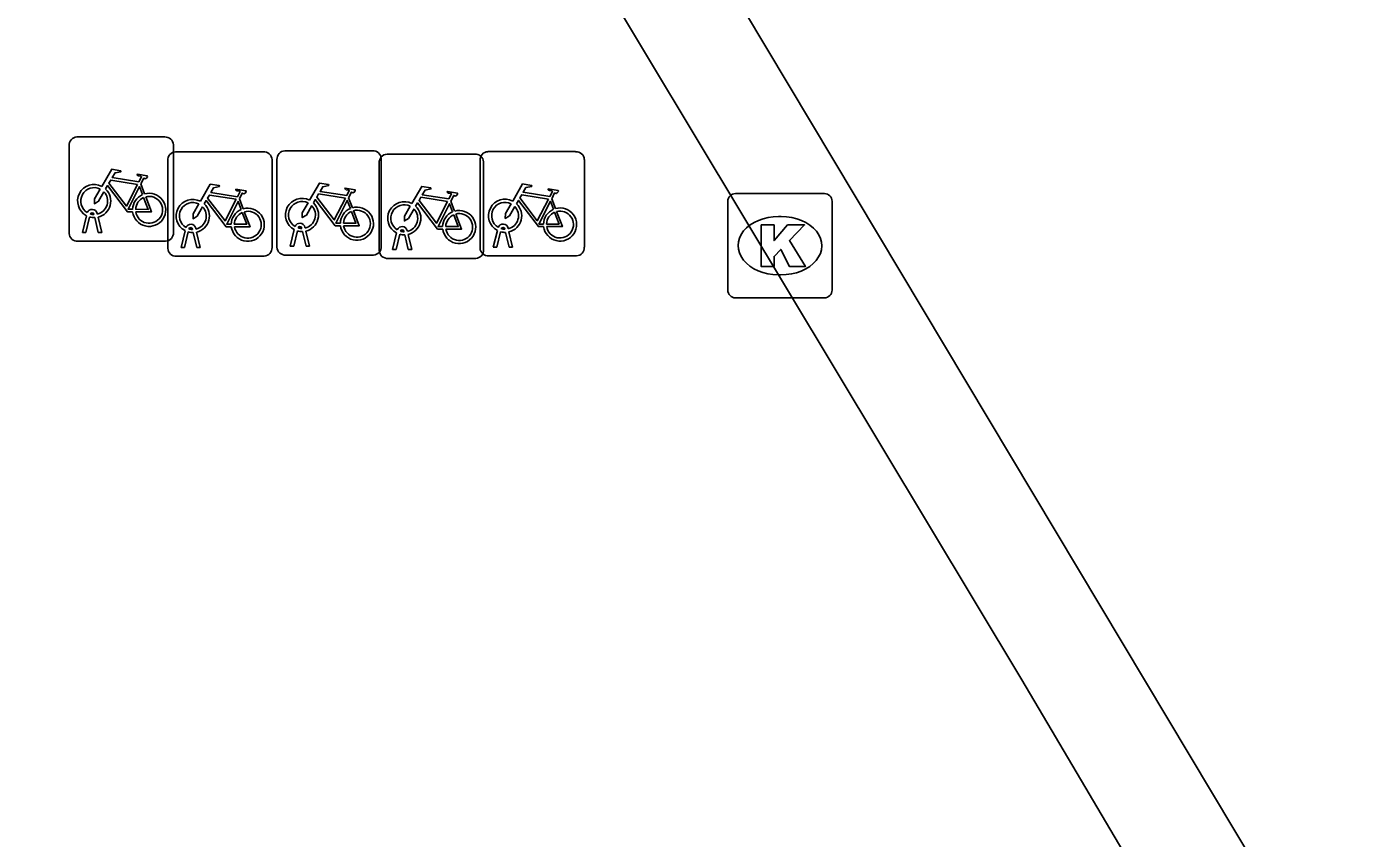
# Model space of a CAD drawing. Extents: x 160379 to 161131, y 383940 to 384849.
# Drawn here: x 161086.27 to 161099.13, y 384381.46 to 384389.24 of the extents above; entities that cross this region are included whole.
import ezdxf

# ---------------------------------------------------------------- set-up
doc = ezdxf.new("R2010")
doc.units = 0
for name, color, linetype in [('IMGEO_Fietsenrek', 7, 'Continuous'), ('IMGEO_Fietspad_gesloten', 7, 'Continuous'), ('IMGEO_Fietspad_open', 7, 'Continuous'), ('IMGEO_Kolk', 7, 'Continuous')]:
    doc.layers.add(name, color=color, linetype=linetype)

msp = doc.modelspace()

# ---------------------------------------------------------------- linework, layer by layer
at = {"layer": 'IMGEO_Fietsenrek'}
for p, q in [((161086.752, 384388.188), (161087.593, 384388.188)), ((161087.593, 384388.188), (161086.752, 384388.188)), ((161086.677, 384387.263), (161086.677, 384388.104)), ((161086.677, 384388.104), (161086.677, 384387.263)), ((161087.677, 384388.113), (161087.677, 384387.272)), ((161087.677, 384387.272), (161087.677, 384388.113)), ((161087.698, 384388.045), (161088.539, 384388.045)), ((161088.539, 384388.045), (161087.698, 384388.045)), ((161088.745, 384388.055), (161089.586, 384388.055)), ((161089.586, 384388.055), (161088.745, 384388.055)), ((161090.693, 384388.047), (161091.534, 384388.047)), ((161091.534, 384388.047), (161090.693, 384388.047)), ((161087.623, 384387.12), (161087.623, 384387.961)), ((161087.623, 384387.961), (161087.623, 384387.12)), ((161088.623, 384387.97), (161088.623, 384387.129)), ((161088.623, 384387.129), (161088.623, 384387.97)), ((161088.67, 384387.13), (161088.67, 384387.971)), ((161088.67, 384387.971), (161088.67, 384387.13)), ((161089.651, 384387.098), (161089.651, 384387.939)), ((161089.651, 384387.939), (161089.651, 384387.098)), ((161089.67, 384387.98), (161089.67, 384387.139)), ((161089.67, 384387.139), (161089.67, 384387.98)), ((161089.726, 384388.023), (161090.567, 384388.023)), ((161090.567, 384388.023), (161089.726, 384388.023)), ((161090.618, 384387.122), (161090.618, 384387.963)), ((161090.618, 384387.963), (161090.618, 384387.122)), ((161090.651, 384387.948), (161090.651, 384387.107)), ((161090.651, 384387.107), (161090.651, 384387.948)), ((161091.618, 384387.972), (161091.618, 384387.131)), ((161091.618, 384387.131), (161091.618, 384387.972)), ((161087.364, 384387.737), (161087.4, 384387.642)), ((161088.31, 384387.594), (161088.346, 384387.499)), ((161089.357, 384387.604), (161089.393, 384387.509)), ((161090.338, 384387.572), (161090.374, 384387.477)), ((161091.305, 384387.596), (161091.341, 384387.501)), ((161086.804, 384387.272), (161086.843, 384387.432)), ((161086.873, 384387.42), (161086.838, 384387.272)), ((161086.915, 384387.444), (161086.914, 384387.448)), ((161086.956, 384387.272), (161086.922, 384387.414)), ((161086.946, 384387.455), (161086.947, 384387.448)), ((161086.954, 384387.418), (161086.989, 384387.272)), ((161086.838, 384387.272), (161086.804, 384387.272)), ((161086.989, 384387.272), (161086.956, 384387.272)), ((161087.75, 384387.129), (161087.789, 384387.289)), ((161087.819, 384387.277), (161087.784, 384387.129)), ((161087.861, 384387.301), (161087.86, 384387.305)), ((161087.902, 384387.129), (161087.868, 384387.271)), ((161087.892, 384387.312), (161087.893, 384387.305)), ((161087.9, 384387.275), (161087.935, 384387.129)), ((161088.797, 384387.139), (161088.836, 384387.299)), ((161088.866, 384387.287), (161088.831, 384387.139)), ((161088.908, 384387.311), (161088.907, 384387.315)), ((161088.949, 384387.139), (161088.915, 384387.281)), ((161088.939, 384387.322), (161088.94, 384387.315)), ((161088.947, 384387.285), (161088.982, 384387.139)), ((161089.778, 384387.107), (161089.817, 384387.267)), ((161089.847, 384387.255), (161089.812, 384387.107)), ((161089.889, 384387.279), (161089.888, 384387.283)), ((161089.92, 384387.29), (161089.921, 384387.283)), ((161090.745, 384387.131), (161090.784, 384387.291)), ((161090.814, 384387.279), (161090.779, 384387.131)), ((161090.856, 384387.303), (161090.855, 384387.307)), ((161090.897, 384387.131), (161090.863, 384387.273)), ((161090.887, 384387.314), (161090.888, 384387.307)), ((161090.895, 384387.277), (161090.93, 384387.131)), ((161087.602, 384387.188), (161086.761, 384387.188)), ((161086.761, 384387.188), (161087.602, 384387.188)), ((161087.784, 384387.129), (161087.75, 384387.129)), ((161087.935, 384387.129), (161087.902, 384387.129)), ((161088.831, 384387.139), (161088.797, 384387.139)), ((161088.982, 384387.139), (161088.949, 384387.139)), ((161089.93, 384387.107), (161089.896, 384387.249)), ((161089.928, 384387.253), (161089.963, 384387.107)), ((161090.779, 384387.131), (161090.745, 384387.131)), ((161090.93, 384387.131), (161090.897, 384387.131)), ((161088.548, 384387.045), (161087.707, 384387.045)), ((161087.707, 384387.045), (161088.548, 384387.045)), ((161089.595, 384387.055), (161088.754, 384387.055)), ((161088.754, 384387.055), (161089.595, 384387.055)), ((161090.576, 384387.023), (161089.735, 384387.023)), ((161089.735, 384387.023), (161090.576, 384387.023)), ((161089.812, 384387.107), (161089.778, 384387.107)), ((161089.963, 384387.107), (161089.93, 384387.107)), ((161091.543, 384387.047), (161090.702, 384387.047)), ((161090.702, 384387.047), (161091.543, 384387.047))]:
    msp.add_line(p, q, dxfattribs=at)
for points in [[(161086.99, 384387.714), (161087.085, 384387.878), (161087.171, 384387.864), (161087.173, 384387.855), (161087.117, 384387.844), (161087.09, 384387.799), (161087.346, 384387.758)], [(161087.333, 384387.733), (161087.076, 384387.774), (161087.059, 384387.745), (161087.226, 384387.525), (161087.333, 384387.733)], [(161087.346, 384387.758), (161087.371, 384387.807), (161087.365, 384387.811), (161087.342, 384387.815), (161087.33, 384387.822), (161087.329, 384387.825), (161087.331, 384387.83), (161087.426, 384387.815), (161087.428, 384387.805), (161087.418, 384387.792), (161087.406, 384387.786), (161087.392, 384387.792), (161087.364, 384387.737)], [(161087.011, 384387.662), (161086.959, 384387.572), (161086.919, 384387.547), (161086.92, 384387.594), (161086.975, 384387.688)], [(161087.286, 384387.47), (161087.236, 384387.47), (161087.045, 384387.721), (161087.026, 384387.689)], [(161087.381, 384387.635), (161087.351, 384387.712), (161087.242, 384387.494), (161087.285, 384387.494)], [(161087.936, 384387.571), (161088.031, 384387.735), (161088.117, 384387.721), (161088.119, 384387.712), (161088.063, 384387.701), (161088.036, 384387.656), (161088.292, 384387.615)], [(161088.292, 384387.615), (161088.317, 384387.664), (161088.311, 384387.668), (161088.288, 384387.672), (161088.276, 384387.679), (161088.275, 384387.682), (161088.277, 384387.687), (161088.372, 384387.672), (161088.374, 384387.662), (161088.364, 384387.649), (161088.352, 384387.643), (161088.338, 384387.649), (161088.31, 384387.594)], [(161088.983, 384387.581), (161089.078, 384387.745), (161089.164, 384387.731), (161089.166, 384387.722), (161089.11, 384387.711), (161089.083, 384387.666), (161089.339, 384387.625)], [(161089.326, 384387.6), (161089.069, 384387.641), (161089.052, 384387.612), (161089.219, 384387.392), (161089.326, 384387.6)], [(161089.339, 384387.625), (161089.364, 384387.674), (161089.358, 384387.678), (161089.335, 384387.682), (161089.323, 384387.689), (161089.322, 384387.692), (161089.324, 384387.697), (161089.419, 384387.682), (161089.421, 384387.672), (161089.411, 384387.659), (161089.399, 384387.653), (161089.385, 384387.659), (161089.357, 384387.604)], [(161089.964, 384387.549), (161090.059, 384387.713), (161090.145, 384387.699), (161090.147, 384387.69), (161090.091, 384387.679), (161090.064, 384387.634), (161090.32, 384387.593)], [(161090.32, 384387.593), (161090.345, 384387.642), (161090.339, 384387.646), (161090.316, 384387.65), (161090.304, 384387.657), (161090.303, 384387.66), (161090.305, 384387.665), (161090.4, 384387.65), (161090.402, 384387.64), (161090.392, 384387.627), (161090.38, 384387.621), (161090.366, 384387.627), (161090.338, 384387.572)], [(161090.931, 384387.573), (161091.026, 384387.737), (161091.112, 384387.723), (161091.114, 384387.714), (161091.058, 384387.703), (161091.031, 384387.658), (161091.287, 384387.617)], [(161091.287, 384387.617), (161091.312, 384387.666), (161091.306, 384387.67), (161091.283, 384387.674), (161091.271, 384387.681), (161091.27, 384387.684), (161091.272, 384387.689), (161091.367, 384387.674), (161091.369, 384387.664), (161091.359, 384387.651), (161091.347, 384387.645), (161091.333, 384387.651), (161091.305, 384387.596)], [(161087.315, 384387.494), (161087.435, 384387.493), (161087.391, 384387.607)], [(161087.411, 384387.614), (161087.466, 384387.469), (161087.316, 384387.469)], [(161087.957, 384387.519), (161087.905, 384387.429), (161087.865, 384387.404), (161087.866, 384387.451), (161087.921, 384387.545)], [(161088.232, 384387.327), (161088.182, 384387.327), (161087.991, 384387.578), (161087.972, 384387.546)], [(161088.279, 384387.59), (161088.022, 384387.631), (161088.005, 384387.602), (161088.172, 384387.382), (161088.279, 384387.59)], [(161088.327, 384387.492), (161088.297, 384387.569), (161088.188, 384387.351), (161088.231, 384387.351)], [(161089.004, 384387.529), (161088.952, 384387.439), (161088.912, 384387.414), (161088.913, 384387.461), (161088.968, 384387.555)], [(161089.279, 384387.337), (161089.229, 384387.337), (161089.038, 384387.588), (161089.019, 384387.556)], [(161089.374, 384387.502), (161089.344, 384387.579), (161089.235, 384387.361), (161089.278, 384387.361)], [(161089.985, 384387.497), (161089.933, 384387.407), (161089.893, 384387.382), (161089.894, 384387.429), (161089.949, 384387.523)], [(161090.26, 384387.305), (161090.21, 384387.305), (161090.019, 384387.556), (161090, 384387.524)], [(161090.307, 384387.568), (161090.05, 384387.609), (161090.033, 384387.58), (161090.2, 384387.36), (161090.307, 384387.568)], [(161090.355, 384387.47), (161090.325, 384387.547), (161090.216, 384387.329), (161090.259, 384387.329)], [(161090.952, 384387.521), (161090.9, 384387.431), (161090.86, 384387.406), (161090.861, 384387.453), (161090.916, 384387.547)], [(161091.227, 384387.329), (161091.177, 384387.329), (161090.986, 384387.58), (161090.967, 384387.548)], [(161091.274, 384387.592), (161091.017, 384387.633), (161091, 384387.604), (161091.167, 384387.384), (161091.274, 384387.592)], [(161091.322, 384387.494), (161091.292, 384387.571), (161091.183, 384387.353), (161091.226, 384387.353)], [(161088.261, 384387.351), (161088.381, 384387.35), (161088.337, 384387.464)], [(161088.357, 384387.471), (161088.412, 384387.326), (161088.262, 384387.326)], [(161089.308, 384387.361), (161089.428, 384387.36), (161089.384, 384387.474)], [(161089.404, 384387.481), (161089.459, 384387.336), (161089.309, 384387.336)], [(161090.289, 384387.329), (161090.409, 384387.328), (161090.365, 384387.442)], [(161090.385, 384387.449), (161090.44, 384387.304), (161090.29, 384387.304)], [(161091.256, 384387.353), (161091.376, 384387.352), (161091.332, 384387.466)], [(161091.352, 384387.473), (161091.407, 384387.328), (161091.257, 384387.328)]]:
    msp.add_lwpolyline(points, dxfattribs=at)
for centre, radius, start, end in [((161086.755, 384388.11), 0.0779, 92.4484, 184.2845), ((161086.755, 384388.11), 0.0779, 92.4484, 184.2845), ((161087.599, 384388.11), 0.0779, 2.4484, 94.2845), ((161087.599, 384388.11), 0.0779, 2.4484, 94.2845), ((161087.701, 384387.967), 0.0779, 92.4484, 184.2845), ((161087.701, 384387.967), 0.0779, 92.4484, 184.2845), ((161088.545, 384387.967), 0.0779, 2.4484, 94.2845), ((161088.545, 384387.967), 0.0779, 2.4484, 94.2845), ((161088.748, 384387.977), 0.0779, 92.4484, 184.2845), ((161088.748, 384387.977), 0.0779, 92.4484, 184.2845), ((161089.592, 384387.977), 0.0779, 2.4484, 94.2845), ((161089.592, 384387.977), 0.0779, 2.4484, 94.2845), ((161090.696, 384387.969), 0.0779, 92.4484, 184.2845), ((161090.696, 384387.969), 0.0779, 92.4484, 184.2845), ((161091.54, 384387.969), 0.0779, 2.4484, 94.2845), ((161091.54, 384387.969), 0.0779, 2.4484, 94.2845), ((161089.729, 384387.945), 0.0779, 92.4484, 184.2845), ((161089.729, 384387.945), 0.0779, 92.4484, 184.2845), ((161090.573, 384387.945), 0.0779, 2.4484, 94.2845), ((161090.573, 384387.945), 0.0779, 2.4484, 94.2845), ((161086.917, 384387.573), 0.159, 62.6766, 242.1369), ((161086.917, 384387.573), 0.129, 63.3192, 238.903), ((161086.917, 384387.573), 0.129, 283.6043, 43.4302), ((161086.917, 384387.573), 0.159, 283.5766, 46.6042), ((161087.444, 384387.489), 0.159, 187.0065, 105.7708), ((161087.444, 384387.489), 0.159, 113.3408, 178.3217), ((161087.444, 384387.489), 0.129, 113.923, 177.9556), ((161087.444, 384387.489), 0.129, 188.6715, 104.5883), ((161087.863, 384387.43), 0.159, 62.6766, 242.1369), ((161087.863, 384387.43), 0.129, 63.3192, 238.903), ((161087.863, 384387.43), 0.129, 283.6043, 43.4302), ((161087.863, 384387.43), 0.159, 283.5766, 46.6042), ((161088.91, 384387.44), 0.159, 62.6766, 242.1369), ((161088.91, 384387.44), 0.129, 63.3192, 238.903), ((161088.91, 384387.44), 0.129, 283.6043, 43.4302), ((161088.91, 384387.44), 0.159, 283.5766, 46.6042), ((161089.437, 384387.356), 0.159, 187.0065, 105.7708), ((161089.891, 384387.408), 0.159, 62.6766, 242.1369), ((161089.891, 384387.408), 0.129, 63.3192, 238.903), ((161089.891, 384387.408), 0.159, 283.5766, 46.6042), ((161090.858, 384387.432), 0.159, 62.6766, 242.1369), ((161090.858, 384387.432), 0.129, 63.3192, 238.903), ((161090.858, 384387.432), 0.129, 283.6043, 43.4302), ((161090.858, 384387.432), 0.159, 283.5766, 46.6042), ((161086.897, 384387.444), 0.0499, 12.8025, 158.6934), ((161086.917, 384387.573), 0.159, 253.9967, 271.7867), ((161086.897, 384387.444), 0.0174, 12.8025, 163.4502), ((161086.917, 384387.573), 0.129, 253.415, 269.0204), ((161088.39, 384387.346), 0.159, 113.3408, 178.3217), ((161088.39, 384387.346), 0.159, 187.0065, 105.7708), ((161088.39, 384387.346), 0.129, 113.923, 177.9556), ((161088.39, 384387.346), 0.129, 188.6715, 104.5883), ((161089.437, 384387.356), 0.159, 113.3408, 178.3217), ((161089.437, 384387.356), 0.129, 113.923, 177.9556), ((161089.437, 384387.356), 0.129, 188.6715, 104.5883), ((161089.891, 384387.408), 0.129, 283.6043, 43.4302), ((161090.418, 384387.324), 0.159, 113.3408, 178.3217), ((161090.418, 384387.324), 0.159, 187.0065, 105.7708), ((161090.418, 384387.324), 0.129, 113.923, 177.9556), ((161090.418, 384387.324), 0.129, 188.6715, 104.5883), ((161091.385, 384387.348), 0.159, 113.3408, 178.3217), ((161091.385, 384387.348), 0.159, 187.0065, 105.7708), ((161091.385, 384387.348), 0.129, 113.923, 177.9556), ((161091.385, 384387.348), 0.129, 188.6715, 104.5883), ((161086.755, 384387.266), 0.0779, 182.4484, 274.2845), ((161086.755, 384387.266), 0.0779, 182.4484, 274.2845), ((161087.599, 384387.266), 0.0779, 272.4484, 4.2845), ((161087.599, 384387.266), 0.0779, 272.4484, 4.2845), ((161087.843, 384387.301), 0.0499, 12.8025, 158.6934), ((161087.863, 384387.43), 0.159, 253.9967, 271.7867), ((161087.843, 384387.301), 0.0174, 12.8025, 163.4502), ((161087.863, 384387.43), 0.129, 253.415, 269.0204), ((161088.89, 384387.311), 0.0499, 12.8025, 158.6934), ((161088.91, 384387.44), 0.159, 253.9967, 271.7867), ((161088.89, 384387.311), 0.0174, 12.8025, 163.4502), ((161088.91, 384387.44), 0.129, 253.415, 269.0204), ((161089.871, 384387.279), 0.0499, 12.8025, 158.6934), ((161089.891, 384387.408), 0.159, 253.9967, 271.7867), ((161089.871, 384387.279), 0.0174, 12.8025, 163.4502), ((161089.891, 384387.408), 0.129, 253.415, 269.0204), ((161090.838, 384387.303), 0.0499, 12.8025, 158.6934), ((161090.858, 384387.432), 0.159, 253.9967, 271.7867), ((161090.838, 384387.303), 0.0174, 12.8025, 163.4502), ((161090.858, 384387.432), 0.129, 253.415, 269.0204), ((161088.545, 384387.123), 0.0779, 272.4484, 4.2845), ((161088.545, 384387.123), 0.0779, 272.4484, 4.2845), ((161088.748, 384387.133), 0.0779, 182.4484, 274.2845), ((161088.748, 384387.133), 0.0779, 182.4484, 274.2845), ((161089.592, 384387.133), 0.0779, 272.4484, 4.2845), ((161089.592, 384387.133), 0.0779, 272.4484, 4.2845), ((161091.54, 384387.125), 0.0779, 272.4484, 4.2845), ((161091.54, 384387.125), 0.0779, 272.4484, 4.2845), ((161087.701, 384387.123), 0.0779, 182.4484, 274.2845), ((161087.701, 384387.123), 0.0779, 182.4484, 274.2845), ((161089.729, 384387.101), 0.0779, 182.4484, 274.2845), ((161089.729, 384387.101), 0.0779, 182.4484, 274.2845), ((161090.573, 384387.101), 0.0779, 272.4484, 4.2845), ((161090.573, 384387.101), 0.0779, 272.4484, 4.2845), ((161090.696, 384387.125), 0.0779, 182.4484, 274.2845), ((161090.696, 384387.125), 0.0779, 182.4484, 274.2845)]:
    msp.add_arc(centre, radius, start, end, dxfattribs=at)
at = {"layer": 'IMGEO_Fietspad_gesloten'}
msp.add_lwpolyline([(161079.487, 384411.231), (161083.732, 384404.781), (161087.596, 384398.692), (161098.918, 384379.758)], dxfattribs=at)
at = {"layer": 'IMGEO_Fietspad_open'}
msp.add_lwpolyline([(161088.726, 384394.782), (161089.091, 384394.175), (161095.813, 384382.982), (161099.126, 384377.372)], dxfattribs=at)
at = {"layer": 'IMGEO_Kolk'}
for p, q in [((161093.068, 384387.645), (161093.92, 384387.645)), ((161092.993, 384386.719), (161092.993, 384387.571)), ((161093.994, 384387.571), (161093.994, 384386.719)), ((161093.481, 384387.425), (161093.506, 384387.425)), ((161093.504, 384386.865), (161093.479, 384386.865)), ((161093.92, 384386.645), (161093.068, 384386.645))]:
    msp.add_line(p, q, dxfattribs=at)
for points in [[(161093.068, 384387.645), (161093.92, 384387.645)], [(161092.993, 384386.719), (161092.993, 384387.571)], [(161093.994, 384387.571), (161093.994, 384386.719)], [(161093.314, 384387.345), (161093.437, 384387.345), (161093.437, 384387.194), (161093.567, 384387.345), (161093.731, 384387.345), (161093.585, 384387.194), (161093.738, 384386.945), (161093.586, 384386.945), (161093.501, 384387.109), (161093.437, 384387.042), (161093.437, 384386.945), (161093.314, 384386.945), (161093.314, 384387.345)], [(161093.92, 384386.645), (161093.068, 384386.645)]]:
    msp.add_lwpolyline(points, dxfattribs=at)
for centre, start, end in [((161093.07, 384387.569), 91.552, 178.448), ((161093.07, 384387.569), 91.552, 178.448), ((161093.918, 384387.569), 1.552, 88.448), ((161093.918, 384387.569), 1.552, 88.448), ((161093.07, 384386.721), 181.552, 268.448), ((161093.07, 384386.721), 181.552, 268.448), ((161093.918, 384386.721), 271.552, 358.448), ((161093.918, 384386.721), 271.552, 358.448)]:
    msp.add_arc(centre, 0.0765, start, end, dxfattribs=at)
for centre, major_axis, ratio, start_param, end_param in [((161093.48, 384387.145), (-0.387, 0.002), 0.722429, 4.712389, 7.853982), ((161093.505, 384387.145), (-0.39, 0.002), 0.717154, 1.570796, 4.712389)]:
    msp.add_ellipse(centre, major_axis=major_axis, ratio=ratio, start_param=start_param, end_param=end_param, dxfattribs=at)

doc.saveas('drawing.dxf')
